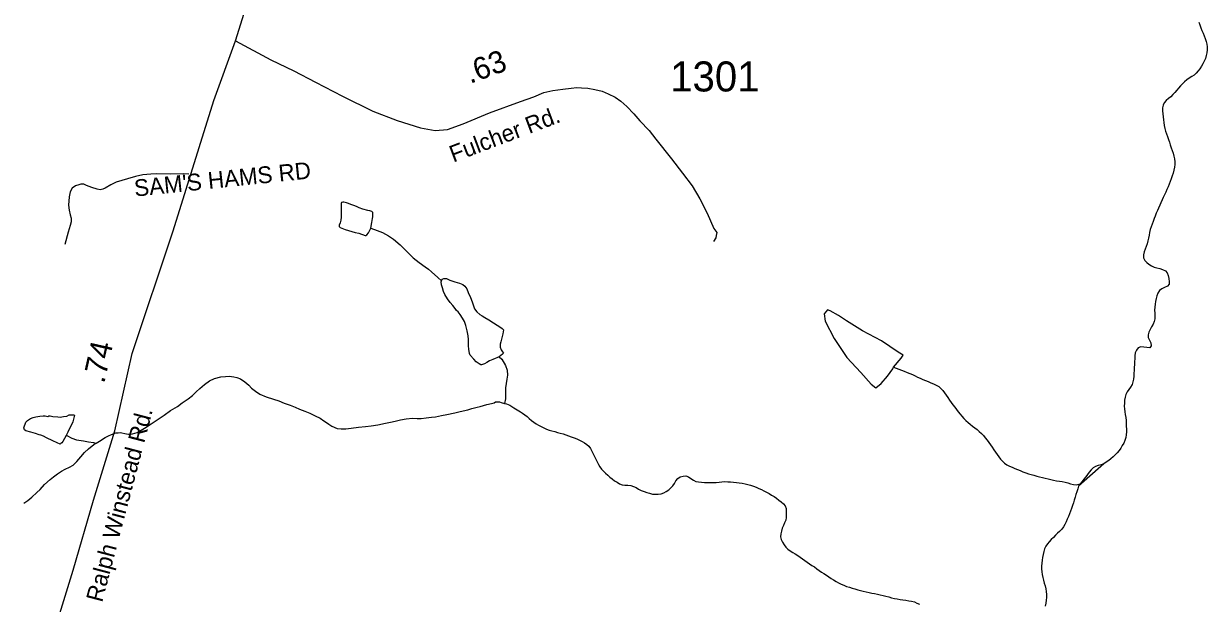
# Model space of a CAD drawing. Extents: x 1950930 to 2061844, y 904556 to 1017002.
# Drawn here: x 1960473 to 1967176, y 962369 to 965651 of the extents above; entities that cross this region are included whole.
import ezdxf

# ---------------------------------------------------------------- set-up
doc = ezdxf.new("R2010")
doc.units = 0
for name, color, linetype in [('Exist Hydrographic Creek Single Shore', 7, 'Continuous'), ('Exist Hydrographic Misc Water Feature', 7, 'Continuous'), ('Exist Road Non-System Type 51', 7, 'Continuous'), ('Exist Road Non-System Type 51 Label', 7, 'Continuous'), ('Exist Road Primary US Structure Standard Bridge CELL', 7, 'Continuous'), ('Exist Road Secondary Type 41 Attributed', 7, 'Continuous'), ('Exist Road Secondary Type 51 Attributed', 7, 'Continuous'), ('Exist Road Secondary Type 51 Label', 7, 'Continuous'), ('Exist Road Secondary Type 51 Number Label', 7, 'Continuous')]:
    doc.layers.add(name, color=color, linetype=linetype)

msp = doc.modelspace()

# ---------------------------------------------------------------- linework, layer by layer
at = {"layer": 'Exist Hydrographic Creek Single Shore'}
for points in [[(1967127.2, 965658.6), (1967133.3, 965643.7), (1967139.3, 965628), (1967145.2, 965612.3), (1967151.4, 965597.3), (1967157.5, 965581.6), (1967163.7, 965566), (1967169, 965550.3), (1967173.3, 965534.6), (1967175.6, 965518.9), (1967175.8, 965502.5), (1967173.9, 965486.2), (1967170, 965469.8), (1967164.5, 965454.4), (1967158.1, 965438.8), (1967150.8, 965424.3), (1967142.6, 965409.7), (1967133.5, 965396), (1967123.7, 965383), (1967113.2, 965371), (1967100.9, 965359.7), (1967087.4, 965351), (1967073.2, 965342.1), (1967059.3, 965332.6), (1967046.4, 965322.3), (1967034.7, 965311), (1967023.8, 965299), (1967013.2, 965286), (1967002.9, 965274), (1966992, 965260.9), (1966981.2, 965249), (1966968.7, 965236.9), (1966955.5, 965226.5), (1966942.8, 965215.2), (1966932.2, 965203.2), (1966925.4, 965189.4), (1966922.5, 965173.8), (1966922.5, 965157.4), (1966924.2, 965140.2), (1966926.4, 965123.7), (1966927.9, 965107.3), (1966929.5, 965090.8), (1966932, 965074.3), (1966935.2, 965057.8), (1966939.6, 965042.2), (1966945.1, 965027.3), (1966950.8, 965011.6), (1966956.2, 964995.9), (1966960.9, 964980.2), (1966966.2, 964964.4), (1966971.7, 964948.8), (1966977.1, 964933.1), (1966982.4, 964917.4), (1966986.7, 964900.9), (1966989.8, 964885.2), (1966991.4, 964869.6), (1966991.2, 964853.2), (1966989.6, 964837.7), (1966986.1, 964821.3), (1966981.8, 964805), (1966976.7, 964788.7), (1966971.3, 964773.2), (1966965.8, 964757.7), (1966959.9, 964742.3), (1966953.9, 964727.7), (1966947.1, 964712.1), (1966940.6, 964697.6), (1966933.4, 964682.1), (1966926.4, 964667.5), (1966919.7, 964652.9), (1966912.7, 964637.4), (1966906.1, 964622.8), (1966899.8, 964607.3), (1966893.4, 964592.7), (1966886.9, 964577.2), (1966880.7, 964561.8), (1966874.6, 964547.1), (1966868.4, 964531.7), (1966862.9, 964516.2)], [(1966862.9, 964516.2), (1966857.5, 964500.7), (1966853, 964485.2), (1966848.9, 964468.9), (1966845.6, 964453.3), (1966842.2, 964437), (1966838.7, 964420.7), (1966834.8, 964405.2), (1966829.4, 964389.7), (1966823.3, 964374.2), (1966817.5, 964358.8), (1966814.3, 964342.4), (1966814.7, 964325.2), (1966821.4, 964311), (1966832.3, 964299.4), (1966845.4, 964288.5), (1966859.4, 964279.2), (1966873.9, 964272.3), (1966890.3, 964268.7), (1966906.5, 964265), (1966922.5, 964259.8), (1966938.3, 964252.1), (1966948, 964240.4), (1966953.9, 964224.6), (1966958.2, 964207.4), (1966960.1, 964190.1), (1966959, 964175.3), (1966950.8, 964164), (1966934.2, 964156.9), (1966918.2, 964149.1), (1966904.7, 964139.5), (1966895.9, 964125.8), (1966890.3, 964110.3), (1966886, 964094.8), (1966882.3, 964078.4), (1966879.5, 964062.1), (1966877.6, 964046.6), (1966877.4, 964029.3), (1966878.4, 964012.9), (1966879.1, 963996.5), (1966878.2, 963980.1), (1966875.2, 963964.6), (1966868.6, 963949.1), (1966860.2, 963934.5), (1966851.8, 963919.9), (1966844.4, 963904.4), (1966839.9, 963889.9), (1966840.7, 963874.2), (1966847.5, 963859.3), (1966855.1, 963843.5), (1966858.1, 963827.1), (1966849.3, 963814.9), (1966833.3, 963816.9), (1966816.1, 963819.7), (1966798.7, 963821.7), (1966784.9, 963815.4), (1966774.3, 963802.5), (1966767.9, 963787), (1966765.5, 963770.7), (1966764.4, 963754.3), (1966764, 963737.9), (1966763.2, 963721.6), (1966762, 963705.1), (1966761.2, 963688), (1966760.3, 963671.6), (1966759.1, 963655.1), (1966757.5, 963638.8), (1966754.4, 963623.3), (1966749.5, 963607.7), (1966741.5, 963593.2), (1966731.4, 963580.2), (1966721.8, 963566.5), (1966714.4, 963551.8), (1966710.1, 963536.4), (1966707.4, 963520), (1966706.2, 963502.8), (1966705.6, 963486.4), (1966706.4, 963470), (1966708.7, 963454.3), (1966711.3, 963437.8), (1966713.8, 963421.4), (1966715.4, 963405), (1966716.5, 963388.5), (1966716.7, 963372.1), (1966717.5, 963355.7), (1966717.7, 963339.3), (1966717.1, 963322.9), (1966714.4, 963307.4), (1966709.5, 963291), (1966702.5, 963276.5), (1966694.3, 963261.9), (1966685.5, 963248.1), (1966676.1, 963234.3), (1966665.6, 963221.4), (1966654.5, 963209.3), (1966642.6, 963198.1), (1966630.3, 963187.7), (1966617.2, 963177.3), (1966603.7, 963167.8), (1966589.7, 963159.8)], [(1963166.4, 963765.1), (1963180.3, 963751), (1963202.3, 963715.1), (1963210.3, 963689), (1963212.1, 963660.9), (1963210.1, 963639), (1963206.2, 963613), (1963202.1, 963589), (1963202.1, 963557.1), (1963201.9, 963527), (1963195.9, 963501)], [(1960883.1, 963275.3), (1960903, 963287.3), (1960935, 963307.3), (1960953.3, 963317.3), (1960971.3, 963325.3), (1960995.3, 963335.2), (1961009.2, 963335.1), (1961019.3, 963337.1), (1961055.2, 963329), (1961067.3, 963327.1), (1961077.3, 963327), (1961089.2, 963328.9), (1961115.3, 963336.9), (1961157.3, 963360.8), (1961195.4, 963384.8), (1961235.4, 963412.7), (1961269.5, 963434.7), (1961305.5, 963460.6), (1961343.7, 963484.5), (1961371.6, 963504.5), (1961405.6, 963526.4), (1961429.8, 963546.4), (1961449.7, 963566.3), (1961471.6, 963586.3), (1961497.9, 963608.2), (1961525.8, 963628.2), (1961553.9, 963642.2), (1961589.9, 963652.1), (1961616, 963654.1), (1961636.1, 963656), (1961664, 963651.9), (1961680, 963647.9), (1961701.9, 963639.9), (1961725.9, 963623.8), (1961747.8, 963603.7), (1961763.8, 963587.7), (1961785.8, 963569.7), (1961809.8, 963553.7), (1961845.6, 963537.6), (1961887.7, 963525.5), (1961917.8, 963515.4), (1961947.8, 963503.3), (1961981.8, 963491.3), (1962009.7, 963479.2), (1962035.5, 963469.2), (1962065.7, 963457.1), (1962093.6, 963445.1), (1962123.7, 963431), (1962151.6, 963416.9), (1962173.5, 963403), (1962187.5, 963392.9), (1962201.4, 963382.9), (1962217.4, 963372.8), (1962247.6, 963358.8), (1962271.5, 963356.7), (1962297.6, 963356.7), (1962327.5, 963360.6), (1962369.6, 963366.6), (1962409.5, 963370.5), (1962441.5, 963374.4), (1962479.5, 963380.4), (1962521.5, 963388.3), (1962559.6, 963396.2), (1962583.6, 963402.1), (1962607.6, 963408.1), (1962639.6, 963414), (1962675.7, 963418), (1962701.5, 963416), (1962723.7, 963415.9), (1962751.6, 963419.8), (1962781.7, 963423.8), (1962805.7, 963425.7), (1962839.5, 963431.7), (1962869.7, 963437.6), (1962913.8, 963447.6), (1962945.8, 963455.5), (1962987.8, 963465.4), (1963011.8, 963471.4), (1963041.7, 963479.4), (1963057.7, 963483.2), (1963095.9, 963495.2), (1963121.9, 963501.2), (1963137.9, 963505.2), (1963145.9, 963509.1), (1963155.9, 963509.1), (1963167.8, 963509.1), (1963177.9, 963507), (1963195.9, 963501)], [(1963195.9, 963501), (1963207.8, 963498.9), (1963225.9, 963490.9), (1963249.6, 963476.9), (1963285.7, 963452.8), (1963297.2, 963445.9), (1963310.7, 963436.6), (1963323.5, 963426.6), (1963336, 963415.6), (1963348.3, 963404.7), (1963361.4, 963394.6), (1963375.1, 963386.1), (1963389.1, 963377.5), (1963403.8, 963369.9), (1963418.4, 963362.2), (1963433.4, 963355.4), (1963448.5, 963350.3), (1963464.1, 963344.9), (1963480.3, 963341.4), (1963496.1, 963337), (1963511.9, 963333.4), (1963527.9, 963328.9), (1963543.1, 963323.7), (1963558.7, 963317.8), (1963574.4, 963311.7), (1963590, 963305.6), (1963605.4, 963299.6), (1963621, 963293.6), (1963635.5, 963285.9), (1963649.7, 963278.3), (1963662.6, 963269.1), (1963674.3, 963258.9), (1963683.5, 963245.7), (1963691.3, 963230.8), (1963698.1, 963216), (1963705.3, 963200.2), (1963713.1, 963186), (1963720.4, 963170.3), (1963727.6, 963155.6), (1963735.6, 963141.4), (1963745, 963128.1), (1963756.3, 963117.1), (1963768.2, 963105.4), (1963780.7, 963094.7), (1963793.2, 963083.7), (1963806.4, 963073.6), (1963819.5, 963063.4), (1963833.4, 963054.3), (1963847.4, 963046.6), (1963861.5, 963039.6), (1963877.5, 963037.8), (1963894.5, 963037.5), (1963911.1, 963036.3), (1963926.5, 963031.1), (1963941.3, 963024.2), (1963955.6, 963015.7), (1963970.4, 963008.9), (1963986, 963002.8), (1964001.6, 962996.7), (1964017.4, 962992.3), (1964033.1, 962987.8), (1964049.3, 962986.7), (1964066, 962987.1), (1964082.2, 962990.1), (1964097.9, 962995.5), (1964112.3, 963002.6), (1964126, 963012.1), (1964138.7, 963022.6), (1964150, 963034.7), (1964158.8, 963048.4), (1964166.8, 963063), (1964177.3, 963075.9), (1964191, 963085.5), (1964206.8, 963090.1), (1964223.6, 963091.4), (1964238.4, 963086.2), (1964251.9, 963076), (1964265.5, 963065.9), (1964279.8, 963059), (1964295.4, 963056.2), (1964311.8, 963054.3), (1964328.2, 963053.2), (1964344.8, 963053.6), (1964361.4, 963053.3), (1964378, 963053.7), (1964394.7, 963054.2), (1964411.1, 963055.5), (1964427.3, 963057.7), (1964443.7, 963058.1), (1964460.1, 963057.8), (1964476.5, 963056.6), (1964492.9, 963055.5), (1964509.3, 963053.5), (1964525.3, 963051.5), (1964541.7, 963048.7), (1964557.9, 963045.9), (1964573.9, 963042.3), (1964589.5, 963037.9), (1964605.2, 963032.6), (1964620.4, 963026.6)], [(1960474.3, 962936.1), (1960496.4, 962952.1), (1960518.6, 962970), (1960548.5, 962995.9), (1960566.5, 963013.9), (1960590.5, 963041.9), (1960622.5, 963069.9), (1960642.8, 963085.8), (1960664.8, 963101.7), (1960686.7, 963117.7), (1960708.8, 963129.6), (1960732.8, 963139.6), (1960752.9, 963151.6), (1960774.9, 963171.6), (1960797, 963199.5), (1960816.9, 963223.4), (1960840.9, 963243.4), (1960879.9, 963276.2)], [(1966589.7, 963159.8), (1966447, 963032.3), (1966441.7, 963016.8), (1966436.6, 963000.5), (1966431.6, 962985.1), (1966426.9, 962969.6), (1966422, 962954), (1966417.1, 962937.7), (1966412, 962922.2), (1966406.4, 962906.7), (1966400.7, 962891.3), (1966394.7, 962876.7), (1966388.8, 962861.1), (1966382.4, 962845.7), (1966375.7, 962830.3), (1966368.5, 962815.7), (1966360.7, 962801.9), (1966351.3, 962788.9), (1966339.6, 962776.8), (1966327.3, 962765.7), (1966315.4, 962754.4), (1966304.1, 962742.4), (1966292.2, 962730.3), (1966280.7, 962718.2), (1966270.3, 962706.1), (1966261.2, 962692.4), (1966254.3, 962677.7), (1966249.1, 962662.2), (1966245.5, 962645.9), (1966242.6, 962629.5), (1966240.3, 962613.1), (1966238.7, 962596.8), (1966237.7, 962580.4), (1966237.7, 962564), (1966238.9, 962547.6), (1966241.1, 962531.9), (1966244.4, 962515.5), (1966248.7, 962499.8), (1966252.8, 962483.3), (1966257.1, 962467.6), (1966260.8, 962451.1), (1966263.5, 962435.4), (1966264.9, 962419), (1966264.5, 962402.6), (1966263.1, 962386.3), (1966260.4, 962369.9), (1966257.1, 962353.5)], [(1964620.4, 963026.6), (1964635.6, 963019.7), (1964650.6, 963013.7), (1964665.3, 963006), (1964680.1, 962998.3), (1964694.4, 962990.6), (1964708.4, 962982.1), (1964722.3, 962973.6), (1964735.7, 962964.3), (1964748.8, 962954.1), (1964762.3, 962944.1), (1964775, 962933.1), (1964785.3, 962920.6), (1964790.4, 962905.7), (1964791.2, 962889.3), (1964791, 962872.1), (1964791.2, 962855.7), (1964788.8, 962839.3), (1964782.4, 962824.6), (1964775, 962809.2), (1964768.7, 962794.6), (1964764, 962778.3), (1964760.3, 962762), (1964759.4, 962745.5), (1964763.3, 962729.9), (1964770.1, 962714.9), (1964778.9, 962700.9), (1964789.6, 962687.4), (1964801.1, 962676.6), (1964814.2, 962666.4), (1964827.9, 962657.9), (1964842.3, 962648.7), (1964856.4, 962640.2), (1964870, 962630.8), (1964883.3, 962621.5), (1964896.8, 962612.3), (1964910.4, 962603), (1964923.7, 962593.6), (1964937.2, 962584.3), (1964951, 962575), (1964964.1, 962564.9), (1964977.4, 962555.6), (1964990.9, 962546.3), (1965004.9, 962537.9), (1965018.4, 962528.5), (1965032.2, 962519.2), (1965045.7, 962509.9), (1965059.6, 962501.4), (1965073.6, 962492.8), (1965087.9, 962485.2), (1965102.9, 962478.3), (1965117.9, 962471.4), (1965133, 962465.4), (1965148.8, 962460.1), (1965164.4, 962454.9), (1965180.2, 962450.5), (1965195.8, 962446.1), (1965211.8, 962441.7), (1965227.8, 962438), (1965243.8, 962434.4), (1965260, 962430.7), (1965275.8, 962427.2), (1965292, 962424.4), (1965308, 962420.8), (1965323.9, 962417.2), (1965339.9, 962412.7), (1965355.7, 962409.2), (1965371.7, 962405.5), (1965387.9, 962401.1), (1965403.7, 962397.5), (1965419.7, 962393.8), (1965435.9, 962391), (1965452.1, 962388.3), (1965468.5, 962387), (1965484.7, 962384.3), (1965500.9, 962381.5), (1965516.7, 962377.1), (1965531.7, 962371), (1965546.6, 962364.2)]]:
    msp.add_lwpolyline(points, dxfattribs=at)
at = {"layer": 'Exist Hydrographic Misc Water Feature'}
msp.add_line((1960879.9, 963276.2), (1960883.1, 963275.3), dxfattribs=at)
for points in [[(1962439.7, 964492.6), (1962443.8, 964524.6), (1962447.7, 964548.6), (1962449.7, 964556.6), (1962449.9, 964572.6), (1962449.9, 964582.6), (1962443.8, 964586.6), (1962433.9, 964590.6), (1962421.8, 964592.7), (1962394, 964600.8), (1962373.9, 964608.8), (1962361.8, 964614.8), (1962347.8, 964618.8), (1962331.8, 964624.8), (1962307.8, 964634.8), (1962301.9, 964636.9), (1962293.9, 964638.8), (1962285.9, 964641), (1962280, 964641), (1962273.8, 964638.9), (1962272, 964633), (1962272, 964624.9), (1962272, 964582.9), (1962271.7, 964566.9), (1962271.7, 964555), (1962269.7, 964539), (1962265.8, 964523), (1962259.6, 964511), (1962259.6, 964502.9), (1962265.6, 964496.9), (1962275.6, 964492.9), (1962293.7, 964484.8), (1962349.7, 964468.8), (1962371.6, 964464.7), (1962407.7, 964452.6), (1962411.6, 964452.6), (1962415.7, 964454.7), (1962425.5, 964466.6), (1962439.7, 964492.6)], [(1962439.7, 964492.6), (1962475.6, 964480.5), (1962505.7, 964468.5), (1962539.5, 964450.4), (1962567.4, 964430.4), (1962605.6, 964398.3), (1962641.5, 964362.2), (1962679.4, 964326.1), (1962713.4, 964298), (1962747.3, 964274), (1962765.3, 964261.9), (1962783.1, 964245.9), (1962819, 964213.8), (1962839.1, 964195.8)], [(1963166.4, 963765.1), (1963130.3, 963749.2), (1963110.2, 963741.2), (1963096.3, 963733.2), (1963082.3, 963725.2), (1963066.3, 963719.3), (1963062.2, 963719.3), (1963052.2, 963725.3), (1963036.2, 963737.3), (1963022.2, 963751.4), (1963002.3, 963773.4), (1962998.5, 963783.4), (1962994.4, 963807.4), (1962992.5, 963827.4), (1962992.5, 963841.5), (1962992.5, 963863.4), (1962990.7, 963883.5), (1962984.7, 963911.5), (1962976.5, 963941.4), (1962968.7, 963965.5), (1962958.7, 963983.6), (1962944.7, 964003.6), (1962932.8, 964019.6), (1962924.8, 964027.6), (1962916.8, 964037.6), (1962902.9, 964055.7), (1962889, 964071.6), (1962873, 964093.7), (1962859, 964117.7), (1962851, 964133.8), (1962845.1, 964155.8), (1962839.1, 964171.8), (1962837.1, 964189.8), (1962839.1, 964195.8)], [(1962839.1, 964195.8), (1962843, 964203.8), (1962853.1, 964207.8), (1962867, 964207.7), (1962887.1, 964199.7), (1962915.2, 964189.7), (1962941, 964181.7), (1962959.1, 964173.6), (1962971.2, 964165.6), (1962983.1, 964149.5), (1962991.1, 964129.5), (1963003, 964101.5), (1963012.8, 964075.4), (1963020.8, 964053.4), (1963027, 964037.4), (1963038.8, 964019.5), (1963056.7, 964005.3), (1963068.8, 963997.3), (1963084.8, 963987.3), (1963106.7, 963973.3), (1963132.8, 963957.2), (1963154.7, 963943.2), (1963168.6, 963935.1), (1963182.6, 963925.1), (1963190.6, 963917.1), (1963186.7, 963895.1), (1963180.5, 963873.1), (1963174.4, 963849.1), (1963170.5, 963837.1), (1963170.5, 963819.1), (1963176.4, 963805.1), (1963184.4, 963793.1), (1963190.4, 963785.1), (1963184.4, 963779), (1963166.4, 963765.1)], [(1965398.6, 963706.2), (1965442.1, 963757.1), (1965454, 963773.3), (1965425.7, 963791), (1965331.1, 963856.1), (1965222.7, 963912.5), (1965132.2, 963967.8), (1965087.9, 963999.1), (1965040, 964024.7), (1965025.6, 964030.7), (1965005.9, 964008.9), (1965012.3, 963967), (1965063.3, 963869.2), (1965134.3, 963761.8), (1965213, 963676.5), (1965271.7, 963609.7), (1965297.9, 963589.4), (1965329.7, 963614.2), (1965365.2, 963654.5), (1965394.7, 963696.5), (1965398.6, 963706.2)], [(1965398.6, 963706.2), (1965414, 963700.2), (1965429.3, 963695), (1965444.7, 963688.9), (1965459.9, 963682.9), (1965475.3, 963676.8), (1965490.5, 963670.8), (1965505.4, 963663.9), (1965520.6, 963657), (1965535.2, 963650.2), (1965550.1, 963643.3), (1965565.1, 963637.1), (1965580.5, 963631.1), (1965595.4, 963624.2), (1965610.4, 963617.4), (1965625.8, 963611.3), (1965641.2, 963604.4), (1965655.3, 963596.7), (1965667.2, 963585.9), (1965677.9, 963573.3), (1965688.1, 963560.8), (1965697.6, 963547.5), (1965707, 963534.2), (1965716.2, 963520), (1965725.9, 963506.7), (1965735.3, 963493.4), (1965745.3, 963480.1), (1965755.2, 963466.6), (1965765.2, 963454.1), (1965775.5, 963440.9), (1965785.9, 963428.3), (1965796.8, 963415.8), (1965808.3, 963404.8), (1965820.6, 963393.9), (1965833.3, 963383.1), (1965846.2, 963372.9), (1965859.1, 963362.8), (1965872.1, 963352.6), (1965884.6, 963341.8), (1965896.5, 963330.9), (1965907.7, 963319.1), (1965918.4, 963306.6), (1965928.4, 963293.3), (1965938.1, 963279.9), (1965947.7, 963266.6), (1965956.9, 963252.5), (1965966.4, 963239.1), (1965975.8, 963225.8), (1965985, 963211.7), (1965994.9, 963199.1), (1966004.9, 963185.8), (1966015.8, 963174.1), (1966027.3, 963162.4), (1966040.8, 963153.9), (1966056, 963146.2), (1966071.2, 963139.4), (1966086.3, 963132.5), (1966101.3, 963126.5), (1966116.5, 963120.4), (1966131.9, 963114.3), (1966147.2, 963108.2), (1966162.8, 963103), (1966178.4, 963098.6), (1966194.2, 963094.1), (1966210, 963089.7), (1966226, 963086.1), (1966242, 963081.7), (1966257.8, 963077.2), (1966273.7, 963073.7), (1966289.5, 963070), (1966305.5, 963065.6), (1966321.7, 963062.8), (1966338.1, 963060.8), (1966354.3, 963058.8), (1966370.3, 963055.2), (1966385.9, 963050.8), (1966401.7, 963045.6), (1966417.7, 963041.2), (1966433.7, 963039.9), (1966456.2, 963045.3)], [(1960713.1, 963319.7), (1960705.2, 963301.7), (1960695.1, 963285.8), (1960689.2, 963277.8), (1960683.2, 963273.8), (1960679.1, 963269.8), (1960663.1, 963277.8), (1960639.1, 963289.9), (1960603, 963305.9), (1960585.2, 963315.9), (1960571.3, 963322), (1960561.2, 963324), (1960539.3, 963330.1), (1960513.2, 963338.1), (1960485.3, 963346.1), (1960477.1, 963352.2), (1960473.2, 963362.2), (1960485.3, 963394.2), (1960495.4, 963404.1), (1960511.4, 963416.1), (1960527.4, 963422), (1960541.3, 963426), (1960565.3, 963428), (1960583.3, 963429.9), (1960595.4, 963429.9), (1960609.4, 963427.9), (1960615.3, 963429.9), (1960623.3, 963429.8), (1960639.3, 963427.9), (1960667.4, 963425.8), (1960679.3, 963423.8), (1960699.4, 963427.8), (1960717.5, 963429.7), (1960731.4, 963435.7), (1960747.4, 963435.7), (1960755.4, 963435.6), (1960761.3, 963433.6), (1960751.3, 963397.6), (1960723.2, 963337.7), (1960713.1, 963319.7)], [(1960713.1, 963319.7), (1960717.2, 963319.7), (1960745.1, 963303.6), (1960773, 963295.5), (1960811.2, 963289.5), (1960841.1, 963283.4), (1960869.2, 963279.4), (1960879.9, 963276.2)], [(1966589.7, 963159.8), (1966574.6, 963153.5), (1966558.4, 963149), (1966542.4, 963143.6), (1966529, 963135.6), (1966517.6, 963124.4), (1966507.3, 963111.4), (1966497.5, 963097.7), (1966487, 963084.8), (1966477, 963071.8), (1966466.7, 963059), (1966456.2, 963045.3)]]:
    msp.add_lwpolyline(points, dxfattribs=at)
at = {"layer": 'Exist Road Non-System Type 51'}
msp.add_lwpolyline([(1961408.2, 964798.7), (1961379.2, 964799.9), (1961304.5, 964798.1), (1961226.1, 964799.9), (1961193.2, 964798.1), (1961148.8, 964794.6), (1961106.9, 964785.7), (1961060.6, 964772.3), (1960997.4, 964754.5), (1960966.2, 964738.5), (1960935, 964719.8), (1960920.9, 964713.6), (1960906.6, 964710), (1960889.6, 964713.6), (1960859.4, 964724.2), (1960829.1, 964734.9), (1960814, 964742.1), (1960797.1, 964742.9), (1960785.5, 964739.4), (1960765.9, 964732.2), (1960748.1, 964718.9), (1960737.4, 964698.4), (1960730.2, 964670.8), (1960727.6, 964622.8), (1960731.2, 964595.2), (1960736.5, 964569.3), (1960741.9, 964548.9), (1960741.9, 964528.4), (1960735.6, 964508.8), (1960725.9, 964471.4), (1960706.1, 964400.5)], dxfattribs=at)
at = {"layer": 'Exist Road Secondary Type 41 Attributed'}
msp.add_lwpolyline([(1961673.3, 965553.1), (1961873.1, 965446.9), (1962003.9, 965384.2), (1962126.6, 965319.6), (1962279, 965240.5), (1962451.3, 965154.9), (1962588.3, 965102), (1962719.5, 965061.3), (1962803.2, 965045.5), (1962873.3, 965052.1), (1962962, 965084.3), (1963111.4, 965145.2), (1963287.2, 965209.6), (1963362.9, 965237.6), (1963418.3, 965260.3), (1963470.4, 965272.2), (1963526.4, 965280.3), (1963573.7, 965286.5), (1963606.4, 965290.2), (1963632.4, 965288.3), (1963668.3, 965286.1), (1963708.4, 965278.1), (1963748.4, 965268.1), (1963783.9, 965253.5), (1963822.3, 965234.1), (1963854.3, 965212), (1963888.2, 965182.1), (1963928.2, 965140.1), (1963962.2, 965100), (1964014.3, 965046.1), (1964052.2, 964996.1), (1964142.2, 964886), (1964204.1, 964804.1), (1964258, 964731.9), (1964302, 964660), (1964344.1, 964577.9), (1964381.9, 964491.9), (1964398, 964467.9), (1964393.9, 964452), (1964392, 964438), (1964380, 964417.9)], dxfattribs=at)
at = {"layer": 'Exist Road Secondary Type 51 Attributed'}
for points in [[(1961673.3, 965553.1), (1961825.1, 966044.6), (1961926, 966329.7)], [(1960538.2, 961837.7), (1960624.3, 962139.4), (1960753, 962556.9), (1960869.2, 962952.7), (1960989.4, 963346.3), (1961088.3, 963784), (1961318.9, 964478), (1961466.7, 964949.1), (1961550.2, 965215.5), (1961673.3, 965553.1)]]:
    msp.add_lwpolyline(points, dxfattribs=at)

# ---------------------------------------------------------------- texts
at = {"layer": 'Exist Road Non-System Type 51 Label'}
msp.add_text("  SAM'S HAMS RD", height=95, rotation=5.90131, dxfattribs=at).set_placement((1961033.6, 964664.5))
at = {"layer": 'Exist Road Primary US Structure Standard Bridge CELL'}
for s, rotation, p in [('.63', 20.11889, (1963000.9, 965309.8)), ('.74', 77.27033, (1960928.9, 963610.1))]:
    msp.add_text(s, height=125, rotation=rotation, dxfattribs=at).set_placement(p)
at = {"layer": 'Exist Road Secondary Type 51 Label'}
for s, rotation, p in [('Fulcher Rd.', 20.68851, (1962906, 964864.1)), ('Ralph Winstead Rd.', 75.22708, (1960917.2, 962370.7))]:
    msp.add_text(s, height=95, rotation=rotation, dxfattribs=at).set_placement(p)
at = {"layer": 'Exist Road Secondary Type 51 Number Label'}
msp.add_text('1301', height=170, dxfattribs=at).set_placement((1964134.2, 965267.1))

doc.saveas('drawing.dxf')
